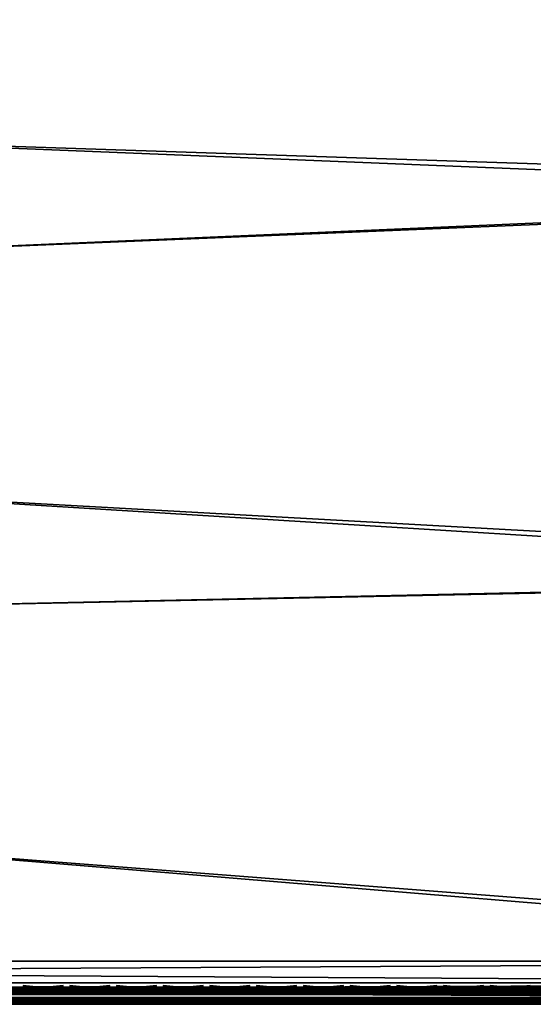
# Model space of a CAD drawing. Header units: inches. Extents: x 0 to 63.6, y -63.6 to 0.
# Tile 408 of 475: x 55.5 to 58.5, y -63.6 to -57.9. Entities that reach past the tile are written whole.
import ezdxf

# ---------------------------------------------------------------- set-up
doc = ezdxf.new("R2010")
doc.units = ezdxf.units.IN
doc.header["$LTSCALE"] = 0.03937
doc.header["$MEASUREMENT"] = 0
for name, color, linetype in [('A-FURN-3-ST', 151, 'Continuous'), ('A-FURN-3-ST-SEAM', 250, 'Continuous'), ('A-FURN-3-STITCH', 15, 'Continuous')]:
    doc.layers.add(name, color=color, linetype=linetype)

msp = doc.modelspace()

# ---------------------------------------------------------------- meshes
at = {"layer": 'A-FURN-3-ST'}
mesh = msp.add_polyface(dxfattribs=at)
corners = [(41.0888, -63.6396, 17.75), (62.5391, -63.6396, 17.75), (41.0888, -63.6061, 17.875), (62.5391, -63.6061, 17.875), (41.0888, -63.5146, 17.9665), (62.5391, -63.5146, 17.9665), (41.0888, -63.3896, 18), (62.5391, -63.3896, 18), (62.7394, -63.5663, 17.9071), (62.72, -63.6275, 17.8092), (40.8945, -63.5924, 17.8771), (40.908, -63.6275, 17.809), (40.923, -63.6396, 17.7337), (40.7636, -63.6396, 17.6853), (40.8886, -63.5665, 17.9069), (40.8755, -63.4451, 17.9727), (40.8742, -63.3899, 17.9789), (40.4888, -63.3896, 5), (63.1391, -63.3896, 5), (40.4888, -63.5146, 5.0335), (63.1391, -63.5146, 5.0335), (40.4888, -63.6061, 5.125), (63.1391, -63.6061, 5.125), (40.4888, -63.6396, 5.25), (63.1391, -63.6396, 5.25), (40.7552, -61.6255, 17.9625), (41.0395, -61.6114, 18), (40.6298, -59.8634, 17.9625), (40.9133, -59.8371, 18), (62.4908, -61.169, 18), (62.3636, -58.9514, 18), (40.7104, -58.0699, 18), (62.1578, -56.7398, 18), (40.4311, -56.3131, 18), (40.0762, -54.57, 18), (61.8736, -54.5369, 18), (39.6461, -52.8439, 18), (63.3891, -63.6396, 16.9), (40.6166, -63.6396, 17.6067), (40.2388, -63.6396, 16.9), (40.2388, -63.6396, 5.5), (63.3891, -63.6396, 5.5), (62.7537, -63.3894, 17.9788), (62.6476, -58.9306, 17.9625), (62.4408, -56.7089, 17.9625), (62.1553, -54.4959, 17.9625), (62.7046, -56.6801, 17.8526), (62.4179, -54.4577, 17.8526), (40.4401, -61.6376, 5), (63.0904, -61.1475, 5), (40.3156, -59.8894, 5), (62.9621, -58.9086, 5), (40.1155, -58.1482, 5), (62.7544, -56.6757, 5), (39.8403, -56.4173, 5), (39.4904, -54.6999, 5), (62.4675, -54.4515, 5), (39.0665, -52.9992, 5)]
mesh.append_faces([[corners[k] for k in face] for face in [(0, 1, 2), (2, 1, 3), (2, 3, 4), (4, 3, 5), (4, 5, 6), (6, 5, 7), (8, 5, 3), (1, 9, 3), (10, 11, 2), (2, 11, 0), (0, 11, 12), (12, 11, 13), (10, 2, 14), (14, 2, 4), (14, 4, 15), (15, 4, 6), (15, 6, 16), (17, 18, 19), (19, 18, 20), (19, 20, 21), (21, 20, 22), (21, 22, 23), (23, 22, 24), (25, 16, 26), (26, 16, 6), (27, 26, 28), (6, 7, 26), (26, 7, 29), (26, 29, 28), (28, 29, 30), (28, 30, 31), (31, 30, 32), (31, 32, 33), (33, 32, 34), (34, 32, 35), (34, 35, 36), (0, 37, 1), (12, 13, 0), (0, 13, 38), (0, 39, 37), (39, 40, 37), (37, 40, 41), (41, 40, 23), (41, 23, 24), (7, 42, 29), (43, 44, 30), (30, 44, 32), (32, 44, 45), (32, 45, 35), (46, 47, 45, 44), (30, 29, 43), (17, 48, 18), (18, 48, 49), (49, 48, 50), (49, 50, 51), (51, 50, 52), (51, 52, 53), (53, 52, 54), (53, 54, 55), (53, 55, 56), (56, 55, 57)]])
at = {"layer": 'A-FURN-3-ST-SEAM'}
mesh = msp.add_polyface(dxfattribs=at)
corners = [(62.7333, -63.5829, 17.8324), (62.7335, -63.6006, 17.8334), (62.5496, -63.6006, 17.8515), (62.5496, -63.5829, 17.8505), (55.3993, -63.6006, 17.8515), (55.3993, -63.5829, 17.8505), (55.3993, -63.6393, 17.9045), (55.3993, -63.6378, 17.8868), (62.5496, -63.6378, 17.8868), (62.5496, -63.6393, 17.9045), (62.7403, -63.6378, 17.868), (62.7437, -63.6393, 17.8854), (62.7349, -63.6168, 17.8406), (62.5496, -63.6168, 17.8588), (55.3993, -63.6168, 17.8588), (62.5496, -63.5396, 17.9), (62.5496, -63.5467, 17.9255), (62.7348, -63.5396, 17.8825), (62.7478, -63.5467, 17.906), (62.7428, -63.5396, 17.881), (55.3993, -63.5467, 17.9255), (55.3993, -63.5396, 17.9), (48.249, -63.5467, 17.9255), (55.3993, -63.5584, 17.939), (62.5496, -63.5584, 17.939), (62.7504, -63.5584, 17.9192), (55.3993, -63.5741, 17.9472), (62.5496, -63.5741, 17.9472), (62.752, -63.5741, 17.9272), (55.3993, -63.6345, 17.9217), (62.5496, -63.6345, 17.9217), (62.747, -63.6345, 17.9022), (55.3993, -63.5524, 17.8675), (55.3993, -63.5431, 17.8826), (62.5496, -63.5431, 17.8826), (62.5496, -63.5524, 17.8675), (62.7395, -63.5431, 17.8639), (62.7366, -63.5524, 17.8491), (48.249, -63.5396, 17.9), (62.9169, -63.5396, 17.8301), (62.7517, -63.6092, 17.9259), (62.5496, -63.6092, 17.9459), (55.3993, -63.6092, 17.9459), (62.7498, -63.6241, 17.9164), (62.5496, -63.6241, 17.9362), (55.3993, -63.6241, 17.9362), (62.7344, -63.5662, 17.8381), (62.5496, -63.5662, 17.8563), (55.3993, -63.5662, 17.8563)]
mesh.append_faces([[corners[k] for k in face] for face in [(0, 1, 2, 3), (3, 2, 4, 5), (6, 7, 8, 9), (9, 8, 10, 11), (1, 12, 13, 2), (2, 13, 14, 4), (15, 16, 17), (17, 16, 18), (17, 18, 19), (16, 15, 20), (20, 15, 21), (20, 21, 22), (20, 23, 24, 16), (16, 24, 25, 18), (23, 26, 27, 24), (24, 27, 28, 25), (29, 6, 9, 30), (30, 9, 11, 31), (32, 33, 34, 35), (35, 34, 36, 37), (33, 38, 21), (33, 21, 34), (34, 21, 15), (34, 15, 17), (34, 17, 36), (36, 17, 19), (36, 19, 39), (40, 28, 27, 41), (41, 27, 26, 42), (43, 40, 41, 44), (44, 41, 42, 45), (31, 43, 44, 30), (30, 44, 45, 29), (12, 10, 8, 13), (13, 8, 7, 14), (46, 0, 3, 47), (47, 3, 5, 48), (37, 46, 47, 35), (35, 47, 48, 32)]])
at = {"layer": 'A-FURN-3-STITCH'}
mesh = msp.add_polymesh((7, 4), dxfattribs=at)
for k, corner in enumerate([(55.7193, -63.5389, 17.9499), (55.7193, -63.5368, 17.9514), (55.7192, -63.5325, 17.9543), (55.7192, -63.5303, 17.9558), (55.6808, -63.5432, 17.9556), (55.6808, -63.5436, 17.9608), (55.6807, -63.5393, 17.9637), (55.6807, -63.5346, 17.9615), (55.6419, -63.5458, 17.9588), (55.6419, -63.5462, 17.964), (55.6418, -63.5419, 17.9669), (55.6419, -63.5372, 17.9646), (55.6029, -63.5467, 17.9594), (55.6028, -63.547, 17.9646), (55.6027, -63.5427, 17.9675), (55.6028, -63.538, 17.9652), (55.5638, -63.5458, 17.9575), (55.5637, -63.5462, 17.9627), (55.5637, -63.5419, 17.9656), (55.5637, -63.5372, 17.9633), (55.5251, -63.5432, 17.953), (55.525, -63.5436, 17.9582), (55.5249, -63.5393, 17.9611), (55.525, -63.5346, 17.9589), (55.4868, -63.539, 17.9461), (55.4868, -63.5368, 17.9476), (55.4867, -63.5325, 17.9505), (55.4867, -63.5303, 17.9519)]):
    mesh.set_mesh_vertex(divmod(k, 4), corner)
mesh = msp.add_polymesh((7, 4), dxfattribs=at)
for k, corner in enumerate([(55.9908, -63.5389, 17.9499), (55.9908, -63.5368, 17.9514), (55.9907, -63.5325, 17.9543), (55.9907, -63.5303, 17.9558), (55.9524, -63.5432, 17.9556), (55.9523, -63.5436, 17.9608), (55.9522, -63.5393, 17.9637), (55.9523, -63.5346, 17.9615), (55.9135, -63.5458, 17.9588), (55.9134, -63.5462, 17.964), (55.9133, -63.5419, 17.9669), (55.9134, -63.5372, 17.9646), (55.8744, -63.5467, 17.9594), (55.8743, -63.547, 17.9646), (55.8743, -63.5427, 17.9675), (55.8743, -63.538, 17.9652), (55.8353, -63.5458, 17.9575), (55.8353, -63.5462, 17.9627), (55.8352, -63.5419, 17.9656), (55.8353, -63.5372, 17.9633), (55.7966, -63.5432, 17.953), (55.7965, -63.5436, 17.9582), (55.7965, -63.5393, 17.9611), (55.7965, -63.5346, 17.9589), (55.7583, -63.539, 17.9461), (55.7583, -63.5368, 17.9476), (55.7583, -63.5325, 17.9505), (55.7582, -63.5303, 17.9519)]):
    mesh.set_mesh_vertex(divmod(k, 4), corner)
mesh = msp.add_polymesh((7, 4), dxfattribs=at)
for k, corner in enumerate([(56.2623, -63.5389, 17.9499), (56.2623, -63.5368, 17.9514), (56.2623, -63.5325, 17.9543), (56.2623, -63.5303, 17.9558), (56.2239, -63.5432, 17.9556), (56.2238, -63.5436, 17.9608), (56.2238, -63.5393, 17.9637), (56.2238, -63.5346, 17.9615), (56.185, -63.5458, 17.9588), (56.1849, -63.5462, 17.964), (56.1849, -63.5419, 17.9669), (56.1849, -63.5372, 17.9646), (56.1459, -63.5467, 17.9594), (56.1458, -63.547, 17.9646), (56.1458, -63.5427, 17.9675), (56.1458, -63.538, 17.9652), (56.1069, -63.5458, 17.9575), (56.1068, -63.5462, 17.9627), (56.1067, -63.5419, 17.9656), (56.1068, -63.5372, 17.9633), (56.0681, -63.5432, 17.953), (56.068, -63.5436, 17.9582), (56.068, -63.5393, 17.9611), (56.068, -63.5346, 17.9589), (56.0299, -63.539, 17.9461), (56.0298, -63.5368, 17.9476), (56.0298, -63.5325, 17.9505), (56.0298, -63.5303, 17.9519)]):
    mesh.set_mesh_vertex(divmod(k, 4), corner)
mesh = msp.add_polymesh((7, 4), dxfattribs=at)
for k, corner in enumerate([(56.5339, -63.5389, 17.9499), (56.5339, -63.5368, 17.9514), (56.5338, -63.5325, 17.9543), (56.5338, -63.5303, 17.9558), (56.4954, -63.5432, 17.9556), (56.4953, -63.5436, 17.9608), (56.4953, -63.5393, 17.9637), (56.4953, -63.5346, 17.9615), (56.4565, -63.5458, 17.9588), (56.4565, -63.5462, 17.964), (56.4564, -63.5419, 17.9669), (56.4564, -63.5372, 17.9646), (56.4175, -63.5467, 17.9594), (56.4174, -63.547, 17.9646), (56.4173, -63.5427, 17.9675), (56.4174, -63.538, 17.9652), (56.3784, -63.5458, 17.9575), (56.3783, -63.5462, 17.9627), (56.3783, -63.5419, 17.9656), (56.3783, -63.5372, 17.9633), (56.3396, -63.5432, 17.953), (56.3396, -63.5436, 17.9582), (56.3395, -63.5393, 17.9611), (56.3395, -63.5346, 17.9589), (56.3014, -63.539, 17.9461), (56.3014, -63.5368, 17.9476), (56.3013, -63.5325, 17.9505), (56.3013, -63.5303, 17.9519)]):
    mesh.set_mesh_vertex(divmod(k, 4), corner)
mesh = msp.add_polymesh((7, 4), dxfattribs=at)
for k, corner in enumerate([(56.8054, -63.5389, 17.9499), (56.8054, -63.5368, 17.9514), (56.8053, -63.5325, 17.9543), (56.8053, -63.5303, 17.9558), (56.767, -63.5432, 17.9556), (56.7669, -63.5436, 17.9608), (56.7668, -63.5393, 17.9637), (56.7669, -63.5346, 17.9615), (56.7281, -63.5458, 17.9588), (56.728, -63.5462, 17.964), (56.7279, -63.5419, 17.9669), (56.728, -63.5372, 17.9646), (56.689, -63.5467, 17.9594), (56.6889, -63.547, 17.9646), (56.6888, -63.5427, 17.9675), (56.6889, -63.538, 17.9652), (56.6499, -63.5458, 17.9575), (56.6499, -63.5462, 17.9627), (56.6498, -63.5419, 17.9656), (56.6498, -63.5372, 17.9633), (56.6112, -63.5432, 17.953), (56.6111, -63.5436, 17.9582), (56.611, -63.5393, 17.9611), (56.6111, -63.5346, 17.9589), (56.5729, -63.539, 17.9461), (56.5729, -63.5368, 17.9476), (56.5729, -63.5325, 17.9505), (56.5728, -63.5303, 17.9519)]):
    mesh.set_mesh_vertex(divmod(k, 4), corner)
mesh = msp.add_polymesh((7, 4), dxfattribs=at)
for k, corner in enumerate([(57.0769, -63.5389, 17.9499), (57.0769, -63.5368, 17.9514), (57.0769, -63.5325, 17.9543), (57.0768, -63.5303, 17.9558), (57.0385, -63.5432, 17.9556), (57.0384, -63.5436, 17.9608), (57.0384, -63.5393, 17.9637), (57.0384, -63.5346, 17.9615), (56.9996, -63.5458, 17.9588), (56.9995, -63.5462, 17.964), (56.9995, -63.5419, 17.9669), (56.9995, -63.5372, 17.9646), (56.9605, -63.5467, 17.9594), (56.9604, -63.547, 17.9646), (56.9604, -63.5427, 17.9675), (56.9604, -63.538, 17.9652), (56.9215, -63.5458, 17.9575), (56.9214, -63.5462, 17.9627), (56.9213, -63.5419, 17.9656), (56.9214, -63.5372, 17.9633), (56.8827, -63.5432, 17.953), (56.8826, -63.5436, 17.9582), (56.8826, -63.5393, 17.9611), (56.8826, -63.5346, 17.9589), (56.8445, -63.539, 17.9461), (56.8444, -63.5368, 17.9476), (56.8444, -63.5325, 17.9505), (56.8444, -63.5303, 17.9519)]):
    mesh.set_mesh_vertex(divmod(k, 4), corner)
mesh = msp.add_polymesh((7, 4), dxfattribs=at)
for k, corner in enumerate([(57.3485, -63.5389, 17.9499), (57.3484, -63.5368, 17.9514), (57.3484, -63.5325, 17.9543), (57.3484, -63.5303, 17.9558), (57.31, -63.5432, 17.9556), (57.3099, -63.5436, 17.9608), (57.3099, -63.5393, 17.9637), (57.3099, -63.5346, 17.9615), (57.2711, -63.5458, 17.9588), (57.271, -63.5462, 17.964), (57.271, -63.5419, 17.9669), (57.271, -63.5372, 17.9646), (57.232, -63.5467, 17.9594), (57.232, -63.547, 17.9646), (57.2319, -63.5427, 17.9675), (57.2319, -63.538, 17.9652), (57.193, -63.5458, 17.9575), (57.1929, -63.5462, 17.9627), (57.1929, -63.5419, 17.9656), (57.1929, -63.5372, 17.9633), (57.1542, -63.5432, 17.953), (57.1541, -63.5436, 17.9582), (57.1541, -63.5393, 17.9611), (57.1541, -63.5346, 17.9589), (57.116, -63.539, 17.9461), (57.116, -63.5368, 17.9476), (57.1159, -63.5325, 17.9505), (57.1159, -63.5303, 17.9519)]):
    mesh.set_mesh_vertex(divmod(k, 4), corner)
mesh = msp.add_polymesh((7, 4), dxfattribs=at)
for k, corner in enumerate([(57.62, -63.5389, 17.9499), (57.62, -63.5368, 17.9514), (57.6199, -63.5325, 17.9543), (57.6199, -63.5303, 17.9558), (57.5815, -63.5432, 17.9556), (57.5815, -63.5436, 17.9608), (57.5814, -63.5393, 17.9637), (57.5814, -63.5346, 17.9615), (57.5427, -63.5458, 17.9588), (57.5426, -63.5462, 17.964), (57.5425, -63.5419, 17.9669), (57.5426, -63.5372, 17.9646), (57.5036, -63.5467, 17.9594), (57.5035, -63.547, 17.9646), (57.5034, -63.5427, 17.9675), (57.5035, -63.538, 17.9652), (57.4645, -63.5458, 17.9575), (57.4644, -63.5462, 17.9627), (57.4644, -63.5419, 17.9656), (57.4644, -63.5372, 17.9633), (57.4258, -63.5432, 17.953), (57.4257, -63.5436, 17.9582), (57.4256, -63.5393, 17.9611), (57.4257, -63.5346, 17.9589), (57.3875, -63.539, 17.9461), (57.3875, -63.5368, 17.9476), (57.3874, -63.5325, 17.9505), (57.3874, -63.5303, 17.9519)]):
    mesh.set_mesh_vertex(divmod(k, 4), corner)
mesh = msp.add_polymesh((7, 4), dxfattribs=at)
for k, corner in enumerate([(57.8915, -63.5389, 17.9499), (57.8915, -63.5368, 17.9514), (57.8915, -63.5325, 17.9543), (57.8914, -63.5303, 17.9558), (57.8531, -63.5432, 17.9556), (57.853, -63.5436, 17.9608), (57.8529, -63.5393, 17.9637), (57.853, -63.5346, 17.9615), (57.8142, -63.5458, 17.9588), (57.8141, -63.5462, 17.964), (57.8141, -63.5419, 17.9669), (57.8141, -63.5372, 17.9646), (57.7751, -63.5467, 17.9594), (57.775, -63.547, 17.9646), (57.775, -63.5427, 17.9675), (57.775, -63.538, 17.9652), (57.7361, -63.5458, 17.9575), (57.736, -63.5462, 17.9627), (57.7359, -63.5419, 17.9656), (57.736, -63.5372, 17.9633), (57.6973, -63.5432, 17.953), (57.6972, -63.5436, 17.9582), (57.6972, -63.5393, 17.9611), (57.6972, -63.5346, 17.9589), (57.6591, -63.539, 17.9461), (57.659, -63.5368, 17.9476), (57.659, -63.5325, 17.9505), (57.659, -63.5303, 17.9519)]):
    mesh.set_mesh_vertex(divmod(k, 4), corner)
mesh = msp.add_polymesh((7, 4), dxfattribs=at)
for k, corner in enumerate([(58.1631, -63.5389, 17.9499), (58.163, -63.5368, 17.9514), (58.163, -63.5325, 17.9543), (58.163, -63.5303, 17.9558), (58.1246, -63.5432, 17.9556), (58.1245, -63.5436, 17.9608), (58.1245, -63.5393, 17.9637), (58.1245, -63.5346, 17.9615), (58.0857, -63.5458, 17.9588), (58.0856, -63.5462, 17.964), (58.0856, -63.5419, 17.9669), (58.0856, -63.5372, 17.9646), (58.0466, -63.5467, 17.9594), (58.0465, -63.547, 17.9646), (58.0465, -63.5427, 17.9675), (58.0465, -63.538, 17.9652), (58.0076, -63.5458, 17.9575), (58.0075, -63.5462, 17.9627), (58.0074, -63.5419, 17.9656), (58.0075, -63.5372, 17.9633), (57.9688, -63.5432, 17.953), (57.9687, -63.5436, 17.9582), (57.9687, -63.5393, 17.9611), (57.9687, -63.5346, 17.9589), (57.9306, -63.539, 17.9461), (57.9306, -63.5368, 17.9476), (57.9305, -63.5325, 17.9505), (57.9305, -63.5303, 17.9519)]):
    mesh.set_mesh_vertex(divmod(k, 4), corner)
mesh = msp.add_polymesh((7, 4), dxfattribs=at)
for k, corner in enumerate([(58.4346, -63.5389, 17.9499), (58.4346, -63.5368, 17.9514), (58.4345, -63.5325, 17.9543), (58.4345, -63.5303, 17.9558), (58.3961, -63.5432, 17.9556), (58.396, -63.5436, 17.9608), (58.396, -63.5393, 17.9637), (58.396, -63.5346, 17.9615), (58.3572, -63.5458, 17.9588), (58.3572, -63.5462, 17.964), (58.3571, -63.5419, 17.9669), (58.3571, -63.5372, 17.9646), (58.3182, -63.5467, 17.9594), (58.3181, -63.547, 17.9646), (58.318, -63.5427, 17.9675), (58.3181, -63.538, 17.9652), (58.2791, -63.5458, 17.9575), (58.279, -63.5462, 17.9627), (58.279, -63.5419, 17.9656), (58.279, -63.5372, 17.9633), (58.2404, -63.5432, 17.953), (58.2403, -63.5436, 17.9582), (58.2402, -63.5393, 17.9611), (58.2403, -63.5346, 17.9589), (58.2021, -63.539, 17.9461), (58.2021, -63.5368, 17.9476), (58.202, -63.5325, 17.9505), (58.202, -63.5303, 17.9519)]):
    mesh.set_mesh_vertex(divmod(k, 4), corner)

doc.saveas('drawing.dxf')
